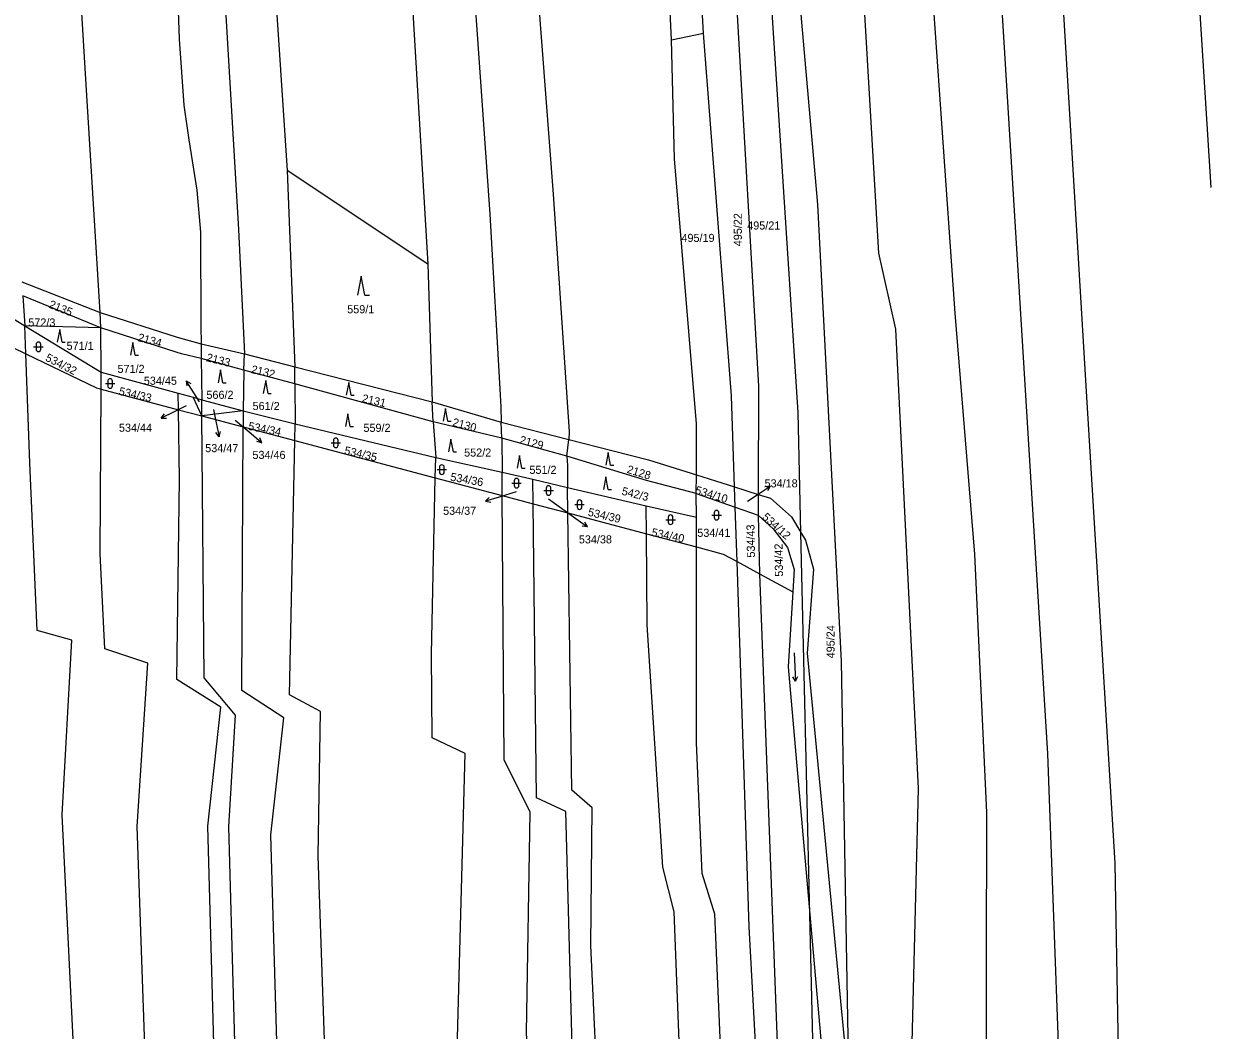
# Model space of a CAD drawing. Extents: x -776734 to -748832, y -1118122 to -976986.
# Drawn here: x -751636.3 to -751387.2, y -1112640.2 to -1112428.9 of the extents above; entities that cross this region are included whole.
import ezdxf

# ---------------------------------------------------------------- set-up
doc = ezdxf.new("R2010")
doc.units = 0
for name, color, linetype in [('KM_Hranice parcel', 7, 'Continuous'), ('KM_Parcelní čísla', 7, 'Continuous'), ('KM_Pop  PČ popisy', 7, 'Continuous'), ('KM_Značky kultur', 7, 'Continuous')]:
    doc.layers.add(name, color=color, linetype=linetype)

msp = doc.modelspace()

# ---------------------------------------------------------------- linework, layer by layer
at = {"layer": 'KM_Hranice parcel'}
for p, q in [((-751488.66, -1112390.46), (-751482.02, -1112504.98)), ((-751493.61, -1112430.91), (-751495.41, -1112399.22)), ((-751500.29, -1112432.32), (-751501.61, -1112407.32)), ((-751390.48, -1112408.66), (-751387.04, -1112463.31)), ((-751419.03, -1112409.86), (-751413.34, -1112504.93)), ((-751500.29, -1112432.32), (-751493.61, -1112430.91)), ((-751551.48, -1112479.38), (-751581.01, -1112459.75)), ((-751581.01, -1112459.75), (-751579.44, -1112500.95)), ((-751662.1, -1112476.34), (-751636.12, -1112492.32)), ((-751551.48, -1112479.38), (-751550.55, -1112508.28)), ((-751636.73, -1112483.09), (-751620.3, -1112489.52)), ((-751620.13, -1112492.74), (-751636.54, -1112486.04)), ((-751636.54, -1112486.04), (-751636.12, -1112492.32)), ((-751620.13, -1112492.74), (-751620.3, -1112489.52)), ((-751636.12, -1112492.32), (-751620.04, -1112502.07)), ((-751620.13, -1112492.74), (-751636.12, -1112492.32)), ((-751635.91, -1112498.19), (-751636.12, -1112492.32)), ((-751620.04, -1112502.07), (-751620.13, -1112492.74)), ((-751599.08, -1112496.14), (-751589.94, -1112498.25)), ((-751599.08, -1112496.14), (-751599.08, -1112499.22)), ((-751590.1, -1112501.66), (-751589.94, -1112498.25)), ((-751589.94, -1112498.25), (-751579.44, -1112500.95)), ((-751590.1, -1112501.66), (-751599.08, -1112499.22)), ((-751599.08, -1112499.22), (-751598.95, -1112507.9)), ((-751579.44, -1112500.95), (-751550.55, -1112508.28)), ((-751579.42, -1112504.5), (-751579.44, -1112500.95)), ((-751620.06, -1112505.65), (-751620.04, -1112502.07)), ((-751620.04, -1112502.07), (-751603.92, -1112506.46)), ((-751590.1, -1112501.66), (-751590.27, -1112510.21)), ((-751579.42, -1112504.5), (-751590.1, -1112501.66)), ((-751620.06, -1112505.65), (-751603.86, -1112509.95)), ((-751550.37, -1112512.53), (-751579.42, -1112504.5)), ((-751579.42, -1112504.5), (-751579.33, -1112512.91)), ((-751482.02, -1112504.98), (-751482.09, -1112527.74)), ((-751603.92, -1112506.46), (-751600.77, -1112507.32)), ((-751603.86, -1112509.95), (-751603.92, -1112506.46)), ((-751600.77, -1112507.32), (-751598.95, -1112507.9)), ((-751598.92, -1112511.26), (-751600.77, -1112507.32)), ((-751598.95, -1112507.9), (-751590.27, -1112510.21)), ((-751598.92, -1112511.26), (-751598.95, -1112507.9)), ((-751550.55, -1112508.28), (-751536.08, -1112512.55)), ((-751550.37, -1112512.53), (-751550.55, -1112508.28)), ((-751603.86, -1112509.95), (-751598.92, -1112511.26)), ((-751590.27, -1112510.21), (-751598.92, -1112511.26)), ((-751590.27, -1112510.21), (-751590.28, -1112513.55)), ((-751590.27, -1112510.21), (-751579.33, -1112512.91)), ((-751598.92, -1112511.26), (-751590.28, -1112513.55)), ((-751590.28, -1112513.55), (-751579.41, -1112516.43)), ((-751579.41, -1112516.43), (-751579.33, -1112512.91)), ((-751579.33, -1112512.91), (-751549.83, -1112519.95)), ((-751535.95, -1112515.95), (-751550.37, -1112512.53)), ((-751550.37, -1112512.53), (-751549.83, -1112519.95)), ((-751536.08, -1112512.55), (-751521.9, -1112516.22)), ((-751535.95, -1112515.95), (-751536.08, -1112512.55)), ((-751522.27, -1112519.72), (-751535.95, -1112515.95)), ((-751535.95, -1112515.95), (-751535.88, -1112523.04)), ((-751579.41, -1112516.43), (-751549.92, -1112524.25)), ((-751522.27, -1112519.72), (-751521.9, -1112516.22)), ((-751549.92, -1112524.25), (-751549.83, -1112519.95)), ((-751549.83, -1112519.95), (-751535.88, -1112523.04)), ((-751535.88, -1112523.04), (-751529.44, -1112524.53)), ((-751535.84, -1112527.98), (-751535.88, -1112523.04)), ((-751549.92, -1112524.25), (-751535.84, -1112527.98)), ((-751529.44, -1112524.53), (-751522.13, -1112526.25)), ((-751529.38, -1112529.69), (-751529.44, -1112524.53)), ((-751495.12, -1112527.51), (-751495.09, -1112523.64)), ((-751495.09, -1112523.64), (-751487.07, -1112526.17)), ((-751535.84, -1112527.98), (-751529.38, -1112529.69)), ((-751522.13, -1112526.25), (-751505.6, -1112530.13)), ((-751522.06, -1112531.63), (-751522.13, -1112526.25)), ((-751495.1, -1112532.54), (-751495.12, -1112527.51)), ((-751495.12, -1112527.51), (-751486.93, -1112530.38)), ((-751487.07, -1112526.17), (-751482.09, -1112527.74)), ((-751486.93, -1112530.38), (-751487.07, -1112526.17)), ((-751482.09, -1112527.74), (-751482.1, -1112532.07)), ((-751482.09, -1112527.74), (-751479.53, -1112528.55)), ((-751529.38, -1112529.69), (-751522.06, -1112531.63)), ((-751505.6, -1112530.13), (-751495.1, -1112532.54)), ((-751505.56, -1112536), (-751505.6, -1112530.13)), ((-751486.93, -1112530.38), (-751482.1, -1112532.07)), ((-751486.55, -1112541.84), (-751486.93, -1112530.38)), ((-751522.06, -1112531.63), (-751505.56, -1112536)), ((-751495.1, -1112538.77), (-751495.1, -1112532.54)), ((-751482.1, -1112532.07), (-751481.84, -1112544.39)), ((-751505.43, -1112555.1), (-751505.56, -1112536)), ((-751505.56, -1112536), (-751495.1, -1112538.77)), ((-751471.25, -1112615.95), (-751473.13, -1112535.7)), ((-751495.1, -1112579.88), (-751495.1, -1112538.77)), ((-751486.55, -1112541.84), (-751481.84, -1112544.39)), ((-751481.84, -1112544.39), (-751474.83, -1112548.17)), ((-751474.53, -1112543.48), (-751474.83, -1112548.17)), ((-751471.86, -1112561.07), (-751462.98, -1112653.52))]:
    msp.add_line(p, q, dxfattribs=at)
for points in [[(-751600.91, -1112308.78), (-751591.25, -1112472.13), (-751590.27, -1112492.42), (-751589.94, -1112498.25)], [(-751592.58, -1112307.32), (-751586.55, -1112376.3), (-751581.01, -1112459.75)], [(-751563.68, -1112308.96), (-751557.53, -1112378.27), (-751551.48, -1112479.38)], [(-751534.73, -1112309.22), (-751531.99, -1112362.4), (-751529.91, -1112402.34), (-751525.15, -1112464.71), (-751521.8, -1112514.61), (-751521.9, -1112516.22)], [(-751611.27, -1112309.79), (-751608.26, -1112346.56), (-751604.52, -1112408.29), (-751603.72, -1112432.14), (-751602.68, -1112446.05), (-751601.69, -1112453.32), (-751600, -1112463.88), (-751599.2, -1112472.69), (-751599.12, -1112492.34), (-751599.08, -1112496.14)], [(-751547.61, -1112310.26), (-751545.98, -1112346.41), (-751544.28, -1112386.38), (-751538.46, -1112468.9), (-751536.27, -1112506.85), (-751536.13, -1112509.34), (-751536.08, -1112512.55)], [(-751620.3, -1112489.52), (-751623.09, -1112443.97), (-751623.58, -1112435.97), (-751624.4, -1112421.97), (-751625.86, -1112383.33), (-751628.86, -1112313.65)], [(-751423.89, -1113060.24), (-751421.06, -1113029.34), (-751425.15, -1112976.25), (-751439.06, -1112780.72), (-751447.84, -1112718.02), (-751447.68, -1112664.41), (-751450.12, -1112656.87), (-751448.46, -1112589.45), (-751453.18, -1112493.05), (-751456.79, -1112477.06), (-751462.44, -1112380.26)], [(-751446.59, -1112407.86), (-751440.81, -1112489.66), (-751436.71, -1112540.31), (-751434.17, -1112594.51), (-751434.3, -1112658.66), (-751431.72, -1112662.61), (-751429.32, -1112725.35), (-751408.43, -1113030.31), (-751409.61, -1113075.14)], [(-751432.06, -1112407.66), (-751421.34, -1112582.18), (-751416.63, -1112711.52), (-751414.33, -1112743.51), (-751403.31, -1112901.66)], [(-751473.13, -1112535.7), (-751473.72, -1112510.53), (-751480.23, -1112410.35)], [(-751462.98, -1112653.52), (-751464.6, -1112562.76), (-751469.56, -1112466.9), (-751474.57, -1112410.17)], [(-751487.07, -1112526.17), (-751487.71, -1112507.03), (-751493.61, -1112430.91)], [(-751495.09, -1112523.64), (-751495.06, -1112512.92), (-751499.7, -1112457.27), (-751500.29, -1112432.32)], [(-751662.05, -1112484.98), (-751656.98, -1112487.97), (-751635.91, -1112498.19)], [(-751620.3, -1112489.52), (-751604.14, -1112494.74), (-751599.08, -1112496.14)], [(-751599.08, -1112499.22), (-751603.22, -1112498.19), (-751604.09, -1112497.97), (-751620.13, -1112492.74)], [(-751635.91, -1112498.19), (-751621.08, -1112505.38), (-751620.06, -1112505.65)], [(-751610.14, -1112974.32), (-751611.59, -1112905.24), (-751617.91, -1112818.67), (-751619.03, -1112783.43), (-751628.27, -1112594.98), (-751626.22, -1112558.35), (-751633.49, -1112556.27), (-751635.08, -1112521.07), (-751635.91, -1112498.19)], [(-751596.39, -1112976.77), (-751596.84, -1112907.42), (-751601.99, -1112839.56), (-751607.28, -1112747.61), (-751612.48, -1112597.48), (-751610.28, -1112563.18), (-751619.28, -1112560.15), (-751620.25, -1112540.22), (-751620.06, -1112505.65)], [(-751413.34, -1112504.93), (-751407.24, -1112605.14), (-751406, -1112676.21), (-751402.48, -1112683.33), (-751403, -1112704.74), (-751389.45, -1112903.97)], [(-751583.89, -1112980.11), (-751582.35, -1112934.95), (-751582.83, -1112894.95), (-751589.76, -1112814.71), (-751590.92, -1112769.59), (-751593.56, -1112746.98), (-751597.66, -1112597.35), (-751594.92, -1112572.4), (-751604.18, -1112566.56), (-751603.59, -1112524.51), (-751603.86, -1112509.95)], [(-751580.1, -1112981.12), (-751578.41, -1112926.09), (-751578.83, -1112890.75), (-751585.36, -1112815.23), (-751586.22, -1112769.41), (-751589.06, -1112748.14), (-751593.26, -1112597.53), (-751591.84, -1112574.06), (-751598.43, -1112566.25), (-751598.92, -1112511.26)], [(-751570.1, -1112983.8), (-751568.35, -1112957.76), (-751569.95, -1112891), (-751573.37, -1112863.18), (-751576.18, -1112816.96), (-751576.76, -1112771.83), (-751580.27, -1112743.96), (-751584.46, -1112599.18), (-751581.75, -1112574.63), (-751590.51, -1112568.89), (-751590.28, -1112513.55)], [(-751563.1, -1112858.73), (-751565.05, -1112838.57), (-751565.53, -1112773.87), (-751569.73, -1112742.04), (-751574.51, -1112603.62), (-751574.02, -1112573.33), (-751580.56, -1112569.82), (-751579.41, -1112516.43)], [(-751521.9, -1112516.22), (-751512.56, -1112518.59), (-751505.15, -1112520.47), (-751495.09, -1112523.64)], [(-751522.27, -1112519.72), (-751522.13, -1112521.66), (-751522.13, -1112526.25)], [(-751495.12, -1112527.51), (-751505.57, -1112524.81), (-751519.1, -1112520.69), (-751522.27, -1112519.72)], [(-751532.47, -1112848.34), (-751537.01, -1112764.31), (-751541.01, -1112733.13), (-751545.3, -1112644.42), (-751543.64, -1112582.15), (-751550.57, -1112578.83), (-751550.68, -1112561.29), (-751549.92, -1112524.25)], [(-751520.57, -1112838.03), (-751530.75, -1112640.76), (-751529.97, -1112594.42), (-751535.43, -1112583.48), (-751535.84, -1112527.98)], [(-751513.24, -1112831.68), (-751515.01, -1112773.51), (-751518.81, -1112731.72), (-751522.51, -1112594.33), (-751528.66, -1112591.42), (-751529.38, -1112529.69)], [(-751479.53, -1112528.55), (-751475.09, -1112532.41), (-751473.13, -1112535.7)], [(-751505.97, -1112825.38), (-751508.58, -1112774.36), (-751511.99, -1112734.97), (-751517.26, -1112622.46), (-751516.95, -1112593.54), (-751521.25, -1112589.83), (-751522.06, -1112531.63)], [(-751482.1, -1112532.07), (-751478.98, -1112534.95), (-751475.95, -1112538.88), (-751474.53, -1112543.48)], [(-751473.13, -1112535.7), (-751472.17, -1112537.31), (-751470.48, -1112543.42), (-751471.86, -1112561.07)], [(-751495.1, -1112538.77), (-751489.46, -1112540.27), (-751486.55, -1112541.84)], [(-751474.18, -1112797.83), (-751484.01, -1112618.5), (-751486.55, -1112541.84)], [(-751481.84, -1112544.39), (-751476.02, -1112698.68), (-751470.88, -1112794.97)], [(-751474.83, -1112548.17), (-751475.82, -1112563.95), (-751471.25, -1112615.95)], [(-751488.32, -1112810.09), (-751489.11, -1112806.97), (-751495.84, -1112716.74), (-751499.74, -1112615.33), (-751502.13, -1112606.01), (-751505.43, -1112555.1)], [(-751481.57, -1112804.24), (-751486.58, -1112722.89), (-751491.24, -1112615.83), (-751493.9, -1112607.28), (-751495.1, -1112579.88)], [(-751463.06, -1112782.97), (-751470.5, -1112648.01), (-751471.25, -1112615.95)], [(-751471.25, -1112615.95), (-751457.48, -1112772.66), (-751463.06, -1112782.97)]]:
    msp.add_lwpolyline(points, dxfattribs=at)
at = {"layer": 'KM_Pop  PČ popisy'}
for p, q in [((-751600.61, -1112506.4), (-751602.2, -1112503.855)), ((-751602.2, -1112503.855), (-751601.245, -1112504.439)), ((-751602.2, -1112503.855), (-751602.094, -1112504.97)), ((-751599.4, -1112508.3), (-751600.61, -1112506.4)), ((-751604.75, -1112510.4), (-751607.447, -1112511.716)), ((-751607.447, -1112511.716), (-751606.767, -1112510.826)), ((-751602.25, -1112509.17), (-751604.75, -1112510.4)), ((-751596.46, -1112509.92), (-751595.89, -1112512.69)), ((-751607.447, -1112511.716), (-751606.328, -1112511.727)), ((-751595.89, -1112512.69), (-751595.266, -1112515.625)), ((-751591.92, -1112512.17), (-751588.6, -1112514.97)), ((-751595.266, -1112515.625), (-751595.964, -1112514.75)), ((-751595.266, -1112515.625), (-751594.984, -1112514.542)), ((-751588.6, -1112514.97), (-751586.301, -1112516.899)), ((-751586.301, -1112516.899), (-751586.746, -1112515.872)), ((-751586.301, -1112516.899), (-751587.39, -1112516.639)), ((-751482.11, -1112527.65), (-751479.593, -1112526.016)), ((-751479.593, -1112526.016), (-751480.706, -1112526.141)), ((-751479.593, -1112526.016), (-751480.16, -1112526.981)), ((-751536.51, -1112528.3), (-751539.38, -1112529.177)), ((-751539.38, -1112529.177), (-751538.569, -1112528.406)), ((-751532.94, -1112527.21), (-751536.51, -1112528.3)), ((-751484.34, -1112529.12), (-751482.11, -1112527.65)), ((-751539.38, -1112529.177), (-751538.276, -1112529.363)), ((-751526.17, -1112528.68), (-751520.41, -1112532.8)), ((-751520.41, -1112532.8), (-751517.982, -1112534.564)), ((-751517.982, -1112534.564), (-751519.087, -1112534.38)), ((-751517.982, -1112534.564), (-751518.498, -1112533.57))]:
    msp.add_line(p, q, dxfattribs=at)
at = {"layer": 'KM_Značky kultur'}
for p, q in [((-751565.49, -1112481.92), (-751566.24, -1112485.92)), ((-751564.74, -1112485.92), (-751565.49, -1112481.92)), ((-751564.74, -1112485.92), (-751563.744, -1112485.92)), ((-751628.78, -1112493.08), (-751629.282, -1112495.76)), ((-751628.278, -1112495.76), (-751628.78, -1112493.08)), ((-751628.278, -1112495.76), (-751627.61, -1112495.76)), ((-751613.41, -1112495.85), (-751613.912, -1112498.53)), ((-751612.908, -1112498.53), (-751613.41, -1112495.85)), ((-751634.251, -1112496.751), (-751632.249, -1112496.751)), ((-751633.751, -1112496.251), (-751633.751, -1112497.252)), ((-751632.749, -1112497.252), (-751632.749, -1112496.251)), ((-751612.908, -1112498.53), (-751612.24, -1112498.53)), ((-751595.02, -1112501.6), (-751595.522, -1112504.28)), ((-751594.518, -1112504.28), (-751595.02, -1112501.6)), ((-751619.191, -1112504.461), (-751617.189, -1112504.461)), ((-751618.691, -1112503.961), (-751618.691, -1112504.962)), ((-751617.689, -1112504.962), (-751617.689, -1112503.961)), ((-751594.518, -1112504.28), (-751593.85, -1112504.28)), ((-751585.52, -1112503.85), (-751586.022, -1112506.53)), ((-751585.018, -1112506.53), (-751585.52, -1112503.85)), ((-751568.1, -1112504.23), (-751568.602, -1112506.91)), ((-751567.598, -1112506.91), (-751568.1, -1112504.23)), ((-751585.018, -1112506.53), (-751584.35, -1112506.53)), ((-751567.598, -1112506.91), (-751566.93, -1112506.91)), ((-751568.27, -1112510.82), (-751568.772, -1112513.5)), ((-751567.768, -1112513.5), (-751568.27, -1112510.82)), ((-751547.78, -1112509.69), (-751548.282, -1112512.37)), ((-751547.278, -1112512.37), (-751547.78, -1112509.69)), ((-751567.768, -1112513.5), (-751567.1, -1112513.5)), ((-751547.278, -1112512.37), (-751546.61, -1112512.37)), ((-751571.811, -1112516.901), (-751569.809, -1112516.901)), ((-751571.311, -1112516.401), (-751571.311, -1112517.402)), ((-751570.309, -1112517.402), (-751570.309, -1112516.401)), ((-751546.62, -1112516.12), (-751547.122, -1112518.8)), ((-751546.118, -1112518.8), (-751546.62, -1112516.12)), ((-751546.118, -1112518.8), (-751545.45, -1112518.8)), ((-751532.23, -1112519.55), (-751532.732, -1112522.23)), ((-751531.728, -1112522.23), (-751532.23, -1112519.55)), ((-751513.62, -1112518.9), (-751514.122, -1112521.58)), ((-751513.118, -1112521.58), (-751513.62, -1112518.9)), ((-751549.541, -1112522.531), (-751547.539, -1112522.531)), ((-751549.041, -1112522.031), (-751549.041, -1112523.032)), ((-751548.039, -1112523.032), (-751548.039, -1112522.031)), ((-751531.728, -1112522.23), (-751531.06, -1112522.23)), ((-751513.118, -1112521.58), (-751512.45, -1112521.58)), ((-751533.851, -1112525.381), (-751531.849, -1112525.381)), ((-751533.351, -1112524.881), (-751533.351, -1112525.882)), ((-751532.349, -1112525.882), (-751532.349, -1112524.881)), ((-751514.11, -1112524.05), (-751514.612, -1112526.73)), ((-751513.608, -1112526.73), (-751514.11, -1112524.05)), ((-751527.121, -1112526.901), (-751525.119, -1112526.901)), ((-751526.621, -1112526.401), (-751526.621, -1112527.402)), ((-751525.619, -1112527.402), (-751525.619, -1112526.401)), ((-751513.608, -1112526.73), (-751512.94, -1112526.73)), ((-751520.621, -1112529.881), (-751518.619, -1112529.881)), ((-751520.121, -1112529.381), (-751520.121, -1112530.382)), ((-751519.119, -1112530.382), (-751519.119, -1112529.381)), ((-751501.511, -1112533.041), (-751499.509, -1112533.041)), ((-751501.011, -1112532.541), (-751501.011, -1112533.542)), ((-751500.009, -1112533.542), (-751500.009, -1112532.541)), ((-751491.851, -1112532.091), (-751489.849, -1112532.091)), ((-751491.351, -1112531.591), (-751491.351, -1112532.592)), ((-751490.349, -1112532.592), (-751490.349, -1112531.591)), ((-751474.575, -1112560.982), (-751474.261, -1112566.973)), ((-751474.261, -1112566.973), (-751474.813, -1112566.024)), ((-751474.261, -1112566.973), (-751473.811, -1112565.971))]:
    msp.add_line(p, q, dxfattribs=at)
for centre, start, end in [((-751633.25, -1112496.2509), 0, 180), ((-751633.25, -1112497.2509), 180, 359.987886), ((-751618.19, -1112503.9609), 0, 180), ((-751618.19, -1112504.9609), 180, 359.987886), ((-751570.81, -1112516.4009), 0, 180), ((-751570.81, -1112517.4009), 180, 359.987886), ((-751548.54, -1112522.0309), 0, 180), ((-751548.54, -1112523.0309), 180, 359.987886), ((-751532.85, -1112524.8809), 0, 180), ((-751532.85, -1112525.8809), 180, 359.987886), ((-751526.12, -1112526.4009), 0, 180), ((-751526.12, -1112527.4009), 180, 359.987886), ((-751519.62, -1112529.3809), 0, 180), ((-751519.62, -1112530.3809), 180, 359.987886), ((-751500.51, -1112532.5409), 0, 180), ((-751490.85, -1112531.5909), 0, 180), ((-751490.85, -1112532.5909), 180, 359.987886), ((-751500.51, -1112533.5409), 180, 359.987886)]:
    msp.add_arc(centre, 0.5, start, end, dxfattribs=at)

# ---------------------------------------------------------------- texts
at = {"layer": 'KM_Parcelní čísla'}
for s, rotation, p in [('495/22', 90, (-751485.55, -1112475.637)), ('2135', 338, (-751631.196, -1112488.473)), ('2134', 345, (-751612.502, -1112495.511)), ('534/32', 333, (-751631.933, -1112499.575)), ('2133', 346, (-751598.101, -1112499.725)), ('2132', 347, (-751588.699, -1112502.229)), ('534/33', 347, (-751616.477, -1112506.81)), ('2131', 347, (-751565.419, -1112508.309)), ('534/34', 349, (-751589.287, -1112514.161)), ('2130', 345, (-751546.422, -1112513.301)), ('2129', 345, (-751532.342, -1112517.011)), ('534/35', 347, (-751569.127, -1112519.25)), ('534/36', 349.999997, (-751546.845, -1112524.831)), ('2128', 343, (-751509.812, -1112523.173)), ('534/10', 343, (-751495.463, -1112527.538)), ('542/3', 346, (-751510.886, -1112527.776)), ('534/39', 347, (-751517.977, -1112532.19)), ('534/12', 318, (-751481.412, -1112532.7)), ('534/40', 348, (-751504.628, -1112536.44)), ('534/43', 91, (-751482.771, -1112540.982)), ('534/42', 91, (-751476.891, -1112544.992)), ('495/24', 90, (-751466.06, -1112562.147))]:
    msp.add_text(s, height=1.7, rotation=rotation, dxfattribs=at).set_placement(p)
for s, p in [('495/21', (-751484.417, -1112472.13)), ('495/19', (-751498.227, -1112474.73)), ('559/1', (-751568.408, -1112489.71)), ('572/3', (-751635.368, -1112492.49)), ('571/1', (-751627.328, -1112497.39)), ('571/2', (-751616.638, -1112502.23)), ('534/45', (-751611.115, -1112504.72)), ('566/2', (-751597.968, -1112507.67)), ('561/2', (-751588.278, -1112510.02)), ('534/44', (-751616.335, -1112514.578)), ('559/2', (-751564.998, -1112514.6)), ('534/47', (-751598.22, -1112518.868)), ('534/46', (-751588.31, -1112520.288)), ('552/2', (-751543.858, -1112519.8)), ('551/2', (-751530.148, -1112523.42)), ('534/18', (-751480.78, -1112526.26)), ('534/37', (-751548.275, -1112532.018)), ('534/41', (-751494.897, -1112536.64)), ('534/38', (-751519.77, -1112538.018))]:
    msp.add_text(s, height=1.7, dxfattribs=at).set_placement(p)

doc.saveas('drawing.dxf')
